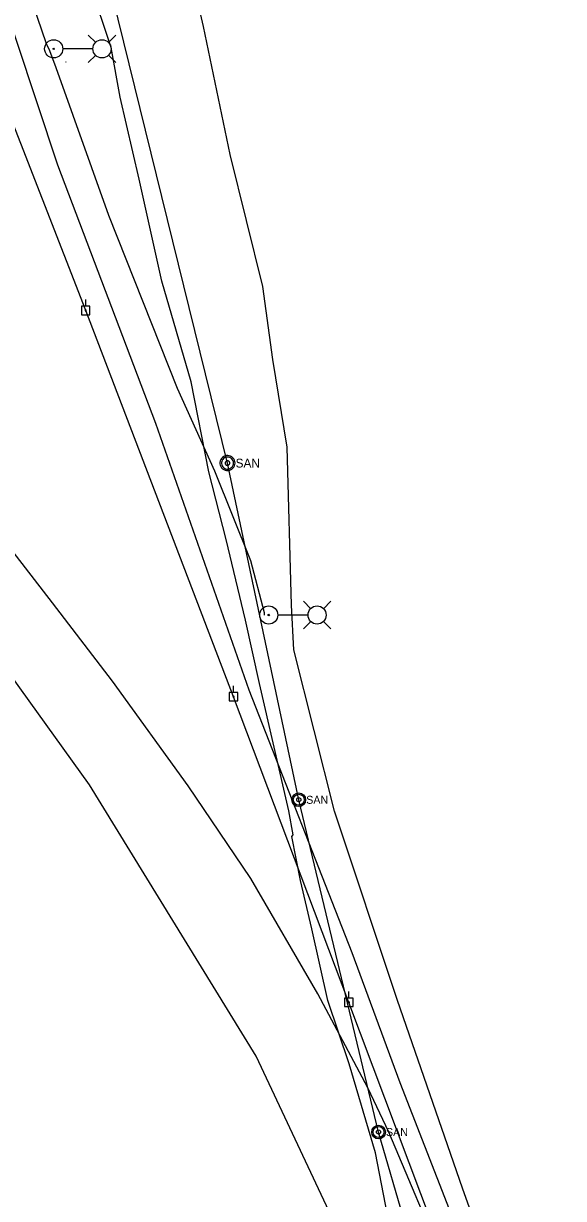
# Model space of a CAD drawing. Extents: x 596028 to 606371, y 330010 to 403088.
# Drawn here: x 601949 to 602185, y 354429 to 354943 of the extents above; entities that cross this region are included whole.
import ezdxf

# ---------------------------------------------------------------- set-up
doc = ezdxf.new("R2010")
doc.units = 0
for name, color, linetype in [('E_FTMS', 7, 'Continuous'), ('E_FTMS_Conduit', 7, 'Continuous'), ('E_LTG', 7, 'Continuous'), ('E_LTG_CID', 7, 'Continuous'), ('E_UTL_EPowerPole', 7, 'Continuous'), ('E_UTL_FO_UG_QWEST', 7, 'Continuous'), ('E_UTL_G_UG', 7, 'Continuous'), ('E_UTL_Overhead', 7, 'Continuous'), ('E_UTL_SAN_MH', 7, 'Continuous'), ('E_UTL_SAN_UG', 7, 'Continuous'), ('E_UTL_T_UG', 7, 'Continuous')]:
    doc.layers.add(name, color=color, linetype=linetype)

msp = doc.modelspace()

# ---------------------------------------------------------------- linework, layer by layer
at = {"layer": 'E_FTMS'}
msp.add_line((601967.79, 354925.9), (601967.64, 354926.2), dxfattribs=at)
at = {"layer": 'E_FTMS_Conduit'}
msp.add_lwpolyline([(602351.42, 353873.57), (602322.54, 353957.36), (602293.02, 354034.05), (602262.08, 354114.29), (602230.08, 354192.55), (602200.4, 354271.32), (602170.28, 354351.31), (602140.88, 354433.86), (602112.62, 354515.81), (602085, 354598.61), (602067.34, 354669.21), (602066.29, 354688.62), (602064.39, 354757.76), (602058.11, 354796.13), (602053.67, 354827.96), (602039.53, 354885.64), (602027.81, 354941.56), (602014.68, 354998.28)], dxfattribs=at)
at = {"layer": 'E_LTG'}
for points in [[(601980.74, 354934.64), (601977.51, 354937.86)], [(601986.28, 354934.64), (601989.51, 354937.86)], [(601979.48, 354931.86), (601966.43, 354931.86)], [(601980.74, 354929.1), (601977.51, 354925.86)], [(601986.28, 354929.1), (601989.51, 354925.86)], [(602074.66, 354687.15), (602071.43, 354690.38)], [(602080.2, 354687.15), (602083.43, 354690.38)], [(602073.41, 354684.38), (602060.36, 354684.38)], [(602074.66, 354681.61), (602071.43, 354678.38)], [(602080.2, 354681.61), (602083.43, 354678.38)]]:
    msp.add_lwpolyline(points, dxfattribs=at)
for centre, radius in [((601962.41, 354931.86), 3.96), ((601962.41, 354931.86), 0.303), ((601983.51, 354931.86), 3.96), ((602056.33, 354684.38), 3.96), ((602077.43, 354684.38), 3.96), ((602056.33, 354684.38), 0.303)]:
    msp.add_circle(centre, radius, dxfattribs=at)
at = {"layer": 'E_LTG_CID'}
msp.add_lwpolyline([(602054.53, 354684.33), (602054.44, 354685.35), (602048.45, 354708.09), (602032.78, 354747.28), (602016.45, 354783.45), (601986.5, 354858.99), (601963.51, 354923.59), (601960.73, 354931.01), (601959.26, 354934.01), (601951.43, 354957.17)], dxfattribs=at)
at = {"layer": 'E_UTL_EPowerPole'}
for points in [[(601978.24, 354819.33), (601974.55, 354819.33)], [(601974.55, 354819.33), (601974.55, 354815.64)], [(601976.4, 354819.33), (601976.4, 354822.24)], [(601978.24, 354815.64), (601978.24, 354819.33)], [(601974.55, 354815.64), (601978.24, 354815.64)], [(601976.67, 354817.48), (601976.66, 354817.53), (601976.65, 354817.57), (601976.63, 354817.61), (601976.6, 354817.65), (601976.57, 354817.68), (601976.53, 354817.7), (601976.49, 354817.72), (601976.44, 354817.72), (601976.4, 354817.72), (601976.35, 354817.71), (601976.31, 354817.69), (601976.27, 354817.66), (601976.24, 354817.63), (601976.22, 354817.59), (601976.2, 354817.55), (601976.19, 354817.51), (601976.19, 354817.46), (601976.2, 354817.42), (601976.22, 354817.37), (601976.24, 354817.34), (601976.27, 354817.3), (601976.31, 354817.28), (601976.35, 354817.26), (601976.4, 354817.25), (601976.44, 354817.25), (601976.49, 354817.25), (601976.53, 354817.27), (601976.57, 354817.29), (601976.6, 354817.32), (601976.63, 354817.36), (601976.65, 354817.4), (601976.66, 354817.44), (601976.67, 354817.48)], [(602042.76, 354650.5), (602039.07, 354650.5)], [(602039.07, 354650.5), (602039.07, 354646.8)], [(602040.92, 354650.5), (602040.92, 354653.4)], [(602042.76, 354646.8), (602042.76, 354650.5)], [(602039.07, 354646.8), (602042.76, 354646.8)], [(602041.19, 354648.65), (602041.18, 354648.7), (602041.17, 354648.74), (602041.15, 354648.78), (602041.12, 354648.82), (602041.09, 354648.85), (602041.05, 354648.87), (602041.01, 354648.89), (602040.96, 354648.89), (602040.92, 354648.89), (602040.87, 354648.88), (602040.83, 354648.86), (602040.79, 354648.83), (602040.76, 354648.8), (602040.74, 354648.76), (602040.72, 354648.72), (602040.71, 354648.68), (602040.71, 354648.63), (602040.72, 354648.59), (602040.74, 354648.54), (602040.76, 354648.51), (602040.79, 354648.47), (602040.83, 354648.45), (602040.87, 354648.43), (602040.92, 354648.42), (602040.96, 354648.42), (602041.01, 354648.42), (602041.05, 354648.44), (602041.09, 354648.46), (602041.12, 354648.49), (602041.15, 354648.52), (602041.17, 354648.56), (602041.18, 354648.61), (602041.19, 354648.65)], [(602093.12, 354516.87), (602089.43, 354516.87)], [(602089.43, 354516.87), (602089.43, 354513.18)], [(602091.27, 354516.87), (602091.27, 354519.78)], [(602093.12, 354513.18), (602093.12, 354516.87)], [(602089.43, 354513.18), (602093.12, 354513.18)], [(602091.54, 354515.03), (602091.54, 354515.08), (602091.53, 354515.12), (602091.51, 354515.16), (602091.48, 354515.2), (602091.44, 354515.23), (602091.4, 354515.25), (602091.36, 354515.26), (602091.32, 354515.27), (602091.27, 354515.27), (602091.23, 354515.26), (602091.19, 354515.24), (602091.15, 354515.21), (602091.12, 354515.18), (602091.09, 354515.14), (602091.08, 354515.1), (602091.07, 354515.05), (602091.07, 354515.01), (602091.08, 354514.96), (602091.09, 354514.92), (602091.12, 354514.88), (602091.15, 354514.85), (602091.19, 354514.83), (602091.23, 354514.81), (602091.27, 354514.8), (602091.32, 354514.79), (602091.36, 354514.8), (602091.4, 354514.81), (602091.44, 354514.84), (602091.48, 354514.87), (602091.51, 354514.9), (602091.53, 354514.94), (602091.54, 354514.99), (602091.54, 354515.03)]]:
    msp.add_lwpolyline(points, dxfattribs=at)
at = {"layer": 'E_UTL_FO_UG_QWEST'}
msp.add_lwpolyline([(602351.85, 353846.05), (602319.93, 353934.36), (602282.62, 354028.66), (602263.22, 354084.13), (602230.09, 354165.45), (602187.47, 354285.66), (602162.47, 354348.95), (602140.63, 354410.73), (602113.69, 354479.95), (602092.7, 354536.66), (602047.81, 354651.5), (602007.05, 354768.05), (601964.2, 354880.99), (601937.01, 354962.87)], dxfattribs=at)
at = {"layer": 'E_UTL_G_UG'}
for points in [[(602084.88, 354419.03), (602050.79, 354491.49), (601978, 354610.16), (601921.16, 354689.22), (601864.82, 354766.45), (601805.94, 354849.01), (601742.46, 354936.76), (601698.09, 354996.25), (601671.25, 355033.27), (601606.99, 355120.49), (601573.46, 355165.54), (601553.19, 355205.28), (601531.03, 355252.86), (601511.69, 355319.31), (601500.48, 355391.06), (601496.69, 355449.14), (601496.48, 355468.72), (601496.1, 355476.1), (601498.67, 355488.82)], [(602111.65, 354404.16), (602102.92, 354449.27), (602091.44, 354488.22), (602082.18, 354515.93), (602075.21, 354547.14), (602070.25, 354568.32), (602066.38, 354587.56), (602066.93, 354588.27), (602065.14, 354598.75), (602052.23, 354654.43), (602046.21, 354682.16), (602037.68, 354717.38), (602030.15, 354746.97), (602022.42, 354786.27), (602009.64, 354830.27), (601999.75, 354874.85), (601991.38, 354910.69), (601987.5, 354932.4), (601978.28, 354959.98)]]:
    msp.add_lwpolyline(points, dxfattribs=at)
at = {"layer": 'E_UTL_Overhead'}
msp.add_lwpolyline([(602786.89, 352671.3), (602719.9, 352862.04), (602644.85, 353058), (602574.25, 353244.39), (602502.81, 353432.28), (602428.67, 353624.2), (602360.66, 353804.33), (602303.82, 353952.18), (602250.37, 354092.88), (602197.72, 354232.78), (602144.03, 354374.9), (602091.31, 354515.03), (602040.95, 354648.65), (601976.43, 354817.48), (601911.13, 354985.41), (601846.94, 355153.54), (601811.73, 355320.66), (601775.11, 355493.17)], dxfattribs=at)
at = {"layer": 'E_UTL_SAN_MH'}
for points in [[(602041.6, 354750.79), (602041.54, 354751.42), (602041.36, 354752.02), (602041.07, 354752.58), (602040.69, 354753.07), (602040.21, 354753.48), (602039.67, 354753.79), (602039.08, 354754), (602038.46, 354754.09), (602037.83, 354754.06), (602037.22, 354753.91), (602036.65, 354753.65), (602036.14, 354753.29), (602035.7, 354752.83), (602035.37, 354752.3), (602035.13, 354751.72), (602035.01, 354751.11), (602035.01, 354750.48), (602035.13, 354749.86), (602035.37, 354749.28), (602035.7, 354748.75), (602036.14, 354748.3), (602036.65, 354747.93), (602037.22, 354747.67), (602037.83, 354747.53), (602038.46, 354747.5), (602039.08, 354747.58), (602039.67, 354747.79), (602040.21, 354748.1), (602040.69, 354748.51), (602041.07, 354749.01), (602041.36, 354749.57), (602041.54, 354750.17), (602041.6, 354750.79)], [(602040.94, 354750.79), (602040.89, 354751.29), (602040.75, 354751.77), (602040.52, 354752.22), (602040.21, 354752.61), (602039.83, 354752.94), (602039.4, 354753.19), (602038.92, 354753.36), (602038.42, 354753.43), (602037.92, 354753.4), (602037.44, 354753.29), (602036.98, 354753.08), (602036.57, 354752.79), (602036.22, 354752.42), (602035.95, 354752), (602035.77, 354751.54), (602035.67, 354751.04), (602035.67, 354750.54), (602035.77, 354750.05), (602035.95, 354749.58), (602036.22, 354749.16), (602036.57, 354748.8), (602036.98, 354748.51), (602037.44, 354748.3), (602037.92, 354748.18), (602038.42, 354748.15), (602038.92, 354748.23), (602039.4, 354748.39), (602039.83, 354748.64), (602040.21, 354748.97), (602040.52, 354749.36), (602040.75, 354749.81), (602040.89, 354750.29), (602040.94, 354750.79)], [(602039.29, 354750.79), (602039.27, 354750.98), (602039.22, 354751.16), (602039.13, 354751.33), (602039.02, 354751.47), (602038.87, 354751.6), (602038.71, 354751.69), (602038.53, 354751.75), (602038.35, 354751.78), (602038.16, 354751.77), (602037.97, 354751.73), (602037.8, 354751.65), (602037.65, 354751.54), (602037.52, 354751.4), (602037.42, 354751.25), (602037.35, 354751.07), (602037.31, 354750.89), (602037.31, 354750.7), (602037.35, 354750.51), (602037.42, 354750.34), (602037.52, 354750.18), (602037.65, 354750.04), (602037.8, 354749.93), (602037.97, 354749.86), (602038.16, 354749.81), (602038.35, 354749.8), (602038.53, 354749.83), (602038.71, 354749.89), (602038.87, 354749.99), (602039.02, 354750.11), (602039.13, 354750.26), (602039.22, 354750.42), (602039.27, 354750.6), (602039.29, 354750.79)]]:
    msp.add_lwpolyline(points, dxfattribs=at)
for centre, radius in [((602069.44, 354603.63), 3), ((602069.44, 354603.63), 2.4), ((602069.44, 354603.63), 0.9), ((602104.27, 354458.38), 3), ((602104.27, 354458.38), 2.4), ((602104.27, 354458.38), 0.9)]:
    msp.add_circle(centre, radius, dxfattribs=at)
at = {"layer": 'E_UTL_SAN_UG'}
for p, q in [((602038.3, 354750.79), (601965.22, 355047.75)), ((602069.44, 354603.63), (602038.3, 354750.79)), ((602104.27, 354458.38), (602069.44, 354603.63)), ((602179.11, 354201.75), (602104.27, 354458.38))]:
    msp.add_line(p, q, dxfattribs=at)
at = {"layer": 'E_UTL_T_UG'}
msp.add_lwpolyline([(602277.12, 354024.84), (602275.9, 354025.79), (602271.19, 354034.04), (602257.11, 354069.18), (602238.52, 354119.88), (602218.97, 354170.73), (602195.54, 354232.96), (602177.81, 354279.84), (602156.27, 354337.93), (602146, 354364.5), (602134.55, 354396.96), (602134.13, 354398.48), (602133.37, 354399.92), (602133.32, 354399.98), (602108.76, 354458.26), (602099.6, 354477.68), (602077.72, 354518.75), (602048.44, 354569.23), (602021.09, 354609.67), (601988.11, 354655.51), (601961.83, 354689.67), (601934.23, 354725.47)], dxfattribs=at)

# ---------------------------------------------------------------- texts
at = {"layer": 'E_UTL_SAN_MH'}
for height, p in [(3.849, (602041.86, 354748.85)), (3.499, (602072.68, 354601.86)), (3.499, (602107.51, 354456.61))]:
    msp.add_text('SAN', height=height, dxfattribs=at).set_placement(p)

doc.saveas('drawing.dxf')
